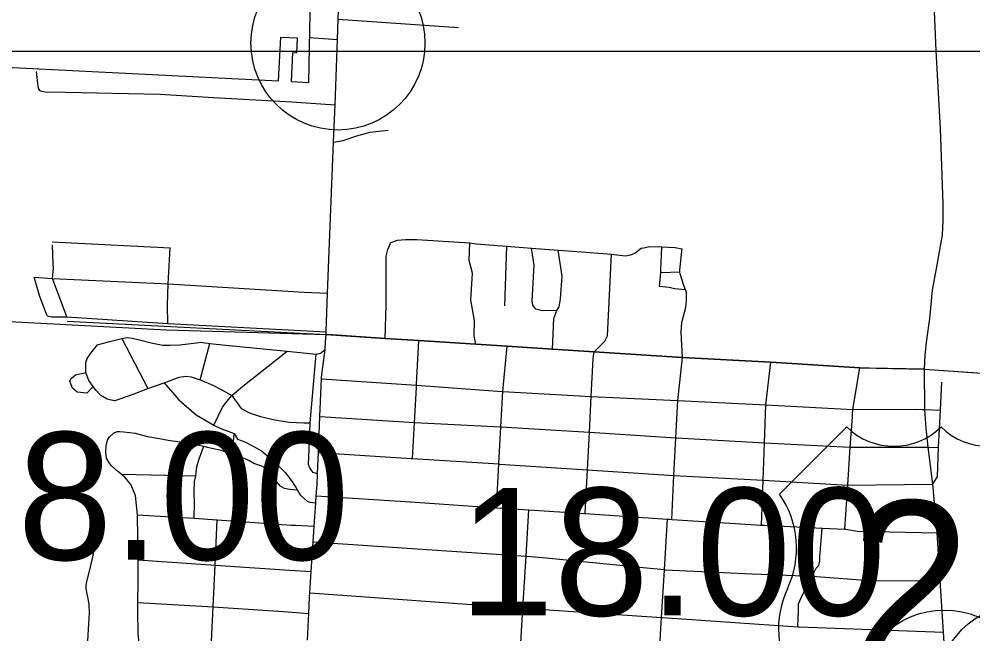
# Model space of a CAD drawing. Extents: x 1659811 to 1934326, y 644115 to 934867.
# Drawn here: x 1820440 to 1828662, y 749048 to 754351 of the extents above; entities that cross this region are included whole.
import ezdxf

# ---------------------------------------------------------------- set-up
doc = ezdxf.new("R2010")
doc.units = 0
for name, color, linetype in [('Default', 7, 'Continuous'), ('GM_X_City_Street', 7, 'Continuous'), ('GM_X_Corporation', 7, 'Continuous'), ('GM_X_Township', 7, 'Continuous'), ('GM_X_US_Route', 7, 'Continuous'), ('GM_X_US_Shield', 7, 'Continuous'), ('SH_Text', 7, 'Continuous')]:
    doc.layers.add(name, color=color, linetype=linetype)

msp = doc.modelspace()

# ---------------------------------------------------------------- linework, layer by layer
at = {"layer": 'Default'}
for centre in [(1823188.7, 754143.4), (1829097.9, 748555.3), (1828416.6, 748503.7)]:
    msp.add_circle(centre, 750, dxfattribs=at)
at = {"layer": 'GM_X_City_Street'}
for points in [[(1828245.2, 751332.1), (1828250.9, 751451.2), (1828264.1, 751583.1), (1828289.8, 751768.7), (1828312.4, 752011.4), (1828350.3, 752213.5), (1828400.9, 752489.7), (1828406.1, 752609.9), (1828405.5, 752758.3), (1828383.5, 753407.9), (1828345.7, 754077.8), (1828312.7, 754829.7), (1828297.7, 755150.7), (1828274.3, 755653.8), (1828268.5, 755728.8), (1828242.1, 756072.3)], [(1823191.3, 754350.4), (1824228.8, 754277.8)], [(1822943, 754192.5), (1823184.7, 754175.7)], [(1820586.8, 753899.5), (1820601.1, 753769.3), (1820607.2, 753749.2), (1820615.2, 753735.2), (1820633.2, 753729.3), (1820665.3, 753723.4), (1820837.4, 753719.9), (1821656.1, 753702.4), (1822114.5, 753675.8), (1822791.1, 753635.8), (1823163.5, 753610.8)], [(1823149.3, 753288.6), (1823234.4, 753304.8), (1823352.6, 753344.2), (1823414.7, 753362), (1823415.6, 753362.2)], [(1823415.6, 753362.2), (1823463, 753375.8), (1823620.6, 753391.5)], [(1823596.5, 751597), (1823604.7, 751884.3), (1823604.8, 752306.7), (1823619.5, 752363.2), (1823644.1, 752424.5), (1823702.9, 752444.2)], [(1823702.9, 752444.2), (1823771.1, 752450.7), (1823791.8, 752450.7)], [(1823791.8, 752450.7), (1823793, 752450.7), (1823867.5, 752450.7), (1824325.9, 752420.3)], [(1820724.4, 752428.4), (1821742.1, 752377.8)], [(1820734.3, 752236.9), (1820726.8, 752402.4)], [(1821721.4, 751726.2), (1821719.1, 751887.3), (1821726, 752066.9), (1821742.1, 752377.8)], [(1824375.7, 751546.8), (1824361.7, 751618), (1824365.1, 751752.3), (1824334.9, 751927), (1824347.3, 752159.5), (1824320.4, 752268), (1824325.9, 752420.3)], [(1824325.9, 752420.3), (1824379.9, 752411.8), (1824640.1, 752391.2), (1824855.7, 752375.1), (1825087.9, 752357.7), (1825250.3, 752345.6)], [(1824640.1, 752391.2), (1824624.2, 751876.7)], [(1825076.7, 751837.3), (1824951.7, 751835.9), (1824893.2, 751848.2), (1824867.4, 751882.1), (1824862, 751921.5), (1824879.7, 752227.3), (1824855.7, 752375.1)], [(1825038.6, 751504.1), (1825050.8, 751768), (1825076.7, 751837.3), (1825094.3, 751868.5), (1825107.9, 751937.8), (1825121.5, 752134.9), (1825087.9, 752357.7)], [(1825250.3, 752345.6), (1825545.8, 752323.5), (1825663.7, 752309.7), (1825713.8, 752317.3), (1825747.9, 752331), (1825802.4, 752374.6), (1825838.5, 752380.3), (1825874.6, 752390), (1825980.6, 752386.1), (1826094.7, 752382), (1826154.6, 752369.4)], [(1826185.3, 752015.6), (1826089.6, 752023.4), (1826043.5, 752035.3), (1825961.4, 752043), (1825971.1, 752165.2), (1825973, 752189.4), (1825976.7, 752313.8), (1825980.6, 752386.1)], [(1826066, 750035.3), (1826084.9, 750413.2), (1826101.1, 750740), (1826117.1, 751060.5), (1826159.6, 751431.9), (1826147.2, 751649.6), (1826154.1, 751733.8), (1826168.6, 751789.8), (1826187.4, 751865.8), (1826194, 751923.9), (1826192.8, 751996.1), (1826185.3, 752015.6), (1826171.3, 752052.4), (1826138.4, 752155), (1826136.7, 752170.5), (1826134.7, 752189.1), (1826145.8, 752291.3), (1826152.4, 752351.3), (1826154.6, 752369.4)], [(1825394.1, 751466), (1825396, 751481.1), (1825490, 751573.5), (1825500.2, 751595.4), (1825512.5, 751619.4), (1825545.8, 752323.5)], [(1820851, 751783.7), (1820729, 752113), (1820735.9, 752203.2), (1820734.3, 752236.9)], [(1820682.9, 751790.6), (1820653, 751866.6), (1820616.1, 751965.6), (1820570.1, 752124.5)], [(1820570.1, 752124.5), (1820729, 752113), (1821726, 752066.9), (1822895.9, 751996.4), (1823099.1, 751987.9)], [(1825971.1, 752165.2), (1826136.7, 752170.5)], [(1820682.9, 751790.6), (1820722, 751781.4), (1820851, 751783.7), (1821721.4, 751726.2), (1823085.9, 751652.1)], [(1820855.1, 751745.4), (1823087.4, 751629.8)], [(1822926.5, 748992.8), (1822937.4, 749225.2), (1822944.1, 749367.6), (1822946.3, 749401.3), (1822958.4, 749585.4), (1822975.4, 749842.6), (1822984.2, 749976.7), (1822997.5, 750178.6), (1823001.6, 750239.7), (1823007.9, 750335.4), (1823011.9, 750429.5), (1823019.7, 750612.3), (1823033, 750922.7), (1823046.9, 751249.4), (1823047.5, 751261.3), (1823077, 751502.1), (1823082.2, 751566), (1823087.4, 751629.8)], [(1821260.8, 751059.4), (1821199.2, 751072.5), (1821145, 751104.2), (1821100.2, 751150.9), (1821079.7, 751180.8), (1821040.5, 751234.9), (1821014.3, 751304), (1821015.3, 751389), (1821025.5, 751423.6), (1821058.2, 751469.3), (1821115.2, 751542.1)], [(1821115.2, 751542.1), (1821156.2, 751552.4), (1821222.5, 751569.2), (1821326.1, 751597.2), (1821370, 751603.7), (1821413.9, 751598.2), (1821478.2, 751584), (1821579.2, 751559.8), (1821678.5, 751537.4), (1821742.4, 751538.3), (1821824.4, 751542.6), (1821967.8, 751559.8), (1822006.7, 751563.3), (1822040.3, 751559), (1822070.7, 751554.2)], [(1821326.1, 751597.2), (1821550.2, 751164)], [(1822002.1, 751238.7), (1822084.3, 751552.1)], [(1822070.7, 751554.2), (1822084.3, 751552.1), (1822223.4, 751538.3)], [(1822223.4, 751538.3), (1822750.5, 751485.9), (1822999.8, 751462.1), (1823038.4, 751469.6), (1823077, 751502.1)], [(1823866.4, 751203), (1823886.7, 751578.3)], [(1824554.6, 750134.5), (1824575.5, 750513.5), (1824593.1, 750833.9), (1824609.9, 751138.3), (1824647.7, 751529.3)], [(1822118.7, 750848), (1822192.6, 751003.4), (1822230, 751053.8), (1822274.8, 751104.2), (1822368.1, 751184.6), (1822750.5, 751485.9)], [(1823011.9, 750429.5), (1822974.7, 750439.8), (1822957, 750462), (1822943.2, 750486.2), (1822935.4, 750508.3), (1822943.5, 750708.8), (1822950, 750867.1), (1822999.8, 751462.1)], [(1825320.8, 750087), (1825339.8, 750462), (1825356.3, 750786.9), (1825371.9, 751095.4), (1825388.3, 751420), (1825394.1, 751466)], [(1826838.9, 749986.7), (1826853.4, 750374.1), (1826865.5, 750696.6), (1826877.8, 751023.3), (1826920.5, 751391.6)], [(1821079.7, 751180.8), (1821023.7, 751124.8), (1820939.6, 751132.3), (1820900.4, 751167.7), (1820876.1, 751227.5), (1820885.1, 751248.8), (1820924.7, 751281.6), (1821014.3, 751304)], [(1827624.5, 750947.3), (1827627.1, 750984.5), (1827686.9, 751341.7)], [(1828245.2, 751332.1), (1828858.9, 751289.1)], [(1821260.8, 751059.4), (1821432.6, 751117.3), (1821550.2, 751164), (1821691, 751212.4), (1821821, 751261.1), (1821875.2, 751272.3), (1821923.7, 751264.8), (1821966.7, 751249.9), (1822002.1, 751238.7), (1822014.2, 751233.6)], [(1821691, 751212.4), (1821817.3, 751066.9), (1821966.7, 750936.2), (1822118.7, 750848), (1822177.7, 750820.4), (1822293.4, 750775.6), (1822323.3, 750728.5), (1822387.1, 750703.9), (1822452.8, 750671.2), (1822530.4, 750626.4), (1822587.9, 750577.7), (1822637.4, 750529.1), (1822679.1, 750494.7), (1822734.6, 750440), (1822774.1, 750389.5), (1822799.7, 750351.2), (1822829.3, 750306.8), (1822837.8, 750291.9), (1822862.7, 750248.4), (1822898.4, 750216), (1822922.2, 750193.7), (1822946.1, 750185.4), (1822997.5, 750178.6)], [(1822014.2, 751233.6), (1822108.6, 751193.9), (1822187, 751152.8), (1822274.8, 751104.2), (1822354, 750990.9), (1822425.7, 750954.1), (1822521.4, 750923.2), (1822645.2, 750894), (1822767.1, 750874.8), (1822893.1, 750867.6), (1822950, 750867.1)], [(1823046.9, 751249.4), (1823865.9, 751193.7), (1824604.9, 751138.6), (1824609.9, 751138.3), (1825371.9, 751095.4), (1826117.1, 751060.5), (1826877.8, 751023.3), (1827627.1, 750984.5), (1827629.3, 750984.3), (1828170.5, 750986.8), (1828225.6, 750984.8)], [(1823830.5, 750559.7), (1823847.9, 750870.9), (1823864.8, 751172.7), (1823865.9, 751193.7), (1823866.4, 751203)], [(1828316, 750339.3), (1828355.7, 750405.8), (1828364.4, 750655.7), (1828382.8, 750977), (1828394.6, 751219)], [(1828225.6, 750984.8), (1828247.7, 750984), (1828382.8, 750977)], [(1823033, 750922.7), (1823847.9, 750870.9), (1824593.1, 750833.9), (1824593.8, 750833.9), (1825356.3, 750786.9), (1825359.8, 750786.7), (1826101.1, 750740), (1826105.8, 750739.7), (1826865.5, 750696.6), (1827605, 750659.9), (1827607.9, 750659.7), (1828277.7, 750659.9), (1828364.4, 750655.7)], [(1827556.8, 749950.8), (1827582.6, 750331.2), (1827605, 750659.9), (1827622.7, 750920.5), (1827624.5, 750947.3)], [(1821476.1, 748972), (1821465.5, 749048.3), (1821463.5, 749244.8), (1821464.3, 749319), (1821466.2, 749503.5), (1821464.9, 749685.8), (1821462, 750074.9), (1821443.7, 750241.4), (1821402.7, 750336.1), (1821351.3, 750400.7), (1821320.3, 750425.5), (1821287.8, 750451.4), (1821234.3, 750500), (1821212.5, 750528.3), (1821192.9, 750562.6), (1821187.4, 750612.7), (1821190, 750670.8), (1821202.5, 750718.9), (1821218.8, 750748.8), (1821253.1, 750780.6), (1821285.3, 750794.3)], [(1821285.3, 750794.3), (1821309.3, 750794), (1821343.3, 750789.7), (1821439.2, 750778.8), (1821547, 750751.7), (1821601, 750743.2), (1821724.8, 750720.1), (1821864.7, 750698.7), (1821978.6, 750679.6), (1822031.7, 750666.1), (1822060.4, 750658.8), (1822170.2, 750635.7), (1822268, 750602.7), (1822280.7, 750598.6), (1822331.8, 750582.1), (1822421.5, 750545.2), (1822469.2, 750518.7), (1822539, 750494), (1822584.6, 750451.5), (1822622.1, 750403), (1822657.7, 750360.5), (1822685.4, 750328.2), (1822725.2, 750305.8), (1822773.1, 750295.3), (1822837.8, 750291.9)], [(1822280.7, 750598.6), (1822293.4, 750775.6)], [(1821947.9, 750045.5), (1821951.3, 750168.6), (1821948.3, 750268.9), (1821951.3, 750361.1), (1821964.1, 750411.4), (1821972.6, 750489.2), (1821991.3, 750559.2), (1822031.7, 750666.1)], [(1823019.7, 750612.3), (1823820.5, 750560.3), (1823830.5, 750559.7), (1824575.5, 750513.5), (1824580.5, 750513.2), (1825339.8, 750462), (1826084.9, 750413.2), (1826853.4, 750374.1), (1827582.6, 750331.2), (1827584.5, 750331.1), (1828316, 750339.3)], [(1821320.3, 750425.5), (1821964.1, 750411.4)], [(1823001.6, 750239.7), (1823814.7, 750187.4), (1824554.6, 750134.5), (1824834.7, 750118), (1825316.6, 750087.3), (1825320.8, 750087), (1826028.7, 750037.8), (1826046.5, 750036.5), (1826066, 750035.3), (1826792.2, 749989.5), (1826828.5, 749987.2), (1826838.9, 749986.7), (1826867.7, 749985.2)], [(1821462, 750074.9), (1821947.9, 750045.5), (1822147.9, 750030.5), (1822786.8, 749986.6), (1822826.6, 749984.6)], [(1824697.7, 747861.4), (1824718, 748196.3), (1824738.8, 748538.9), (1824759, 748871.1), (1824783.2, 749269.8), (1824810.5, 749719.5), (1824834.7, 750118)], [(1822094.6, 748923.9), (1822111.8, 749281), (1822129.2, 749641.1), (1822147.9, 750030.5)], [(1822826.6, 749984.6), (1822826.7, 749984.6), (1822984.2, 749976.7)], [(1825769.1, 748166.3), (1825807.6, 748204.3), (1825842, 748240), (1825876.4, 748279.8), (1825906.8, 748311.6), (1825919, 748335.6), (1825931.9, 748421.7), (1825953.2, 748788.5), (1825953.8, 748798.3), (1825977.4, 749189.1), (1826002, 749597.8), (1826002.3, 749602.4), (1826028.7, 750037.8)], [(1826867.7, 749985.2), (1827363, 749960.5), (1827556.8, 749950.8), (1827566.6, 749950.3), (1827668.5, 749935.3), (1828355.3, 749919.8)], [(1827276.8, 749546.1), (1827284.4, 749560), (1827294.1, 749579.5), (1827311, 749613.8), (1827333.3, 749641.7), (1827341.6, 749675.7), (1827342, 749709.8), (1827363, 749960.5)], [(1822975.4, 749842.6), (1824810.5, 749719.5), (1824816.5, 749719.1), (1824984.4, 749703.5), (1825820.1, 749621.6), (1826002.3, 749602.4), (1826008, 749601.8), (1826758.2, 749566.8), (1827276.8, 749546.1), (1827808.2, 749505), (1828380, 749508)], [(1821032.1, 748988), (1821039.8, 749137.3), (1821047.6, 749229.5), (1821043.4, 749299.7), (1821035.2, 749353.8), (1821025.1, 749405.9), (1821017, 749442), (1821016.9, 749464), (1821026.8, 749512.2), (1821054.6, 749622.5), (1821076.3, 749712.9), (1821088.2, 749769)], [(1821464.9, 749685.8), (1822129.2, 749641.1), (1822772.1, 749597.9), (1822958.4, 749585.4)], [(1827153.4, 749109.1), (1827159, 749240.3), (1827157.8, 749308.5), (1827182.3, 749358.4), (1827225.2, 749448.2), (1827255.9, 749508.1), (1827276.8, 749546.1)], [(1822946.3, 749401.3), (1824783.2, 749269.8), (1824794.1, 749269), (1825977.4, 749189.1), (1825985, 749188.5), (1827153.4, 749109.1), (1827163.7, 749108.4), (1828409.6, 749063.4)], [(1821464.3, 749319), (1822111.8, 749281), (1822760.3, 749237.2), (1822937.4, 749225.2)]]:
    msp.add_lwpolyline(points, dxfattribs=at)
at = {"layer": 'GM_X_Corporation'}
msp.add_lwpolyline([(1819290, 753989.4), (1822675.9, 753818.4), (1822695.7, 754195), (1822837, 754187.8), (1822830.2, 754058), (1822797.7, 754059.6), (1822784.7, 753812.9), (1822938.9, 753805.1), (1822951.2, 754556.1)], dxfattribs=at)
at = {"layer": 'GM_X_Township'}
msp.add_lwpolyline([(1820302.9, 751744.8), (1821709.5, 751671.4), (1823087.4, 751629.8), (1823596.5, 751597), (1823886.7, 751578.3), (1824375.7, 751546.8), (1824647.7, 751529.3), (1825038.6, 751504.1), (1825396, 751481.1), (1826159.6, 751431.9), (1826920.5, 751391.6), (1827686.9, 751341.7), (1828245.2, 751332.1), (1828868.4, 751288.4)], dxfattribs=at)
at = {"layer": 'GM_X_US_Route'}
for points in [[(1823137.7, 751626.6), (1823087.4, 751629.8), (1823085.9, 751652.1), (1823099.1, 751987.9), (1823149.3, 753288.6), (1823158.8, 753484.2), (1823163.5, 753610.8), (1823184.7, 754175.7), (1823191.3, 754350.4), (1823207.3, 754779.2), (1823219.3, 755098.3), (1823223.8, 755218.7), (1823230.9, 755407.4), (1823231.6, 755427.3), (1823241.1, 755589.8), (1823263.5, 755971.7), (1823263.7, 755974.7)], [(1827768.3, 751340.3), (1827686.9, 751341.7), (1826920.5, 751391.6), (1826159.6, 751431.9), (1825396, 751481.1), (1825038.6, 751504.1), (1824647.7, 751529.3), (1824375.7, 751546.8), (1823886.7, 751578.3), (1823596.5, 751597), (1823137.7, 751626.6)], [(1828245.2, 751332.1), (1827768.3, 751340.3)], [(1828543.5, 746576.5), (1828527.4, 746859.3), (1828509.6, 747172.9), (1828491.3, 747494.6), (1828490.8, 747503.2), (1828469.8, 747770), (1828435.7, 748204.1), (1828434.8, 748215.7), (1828433.6, 748659.6), (1828409.6, 749063.4), (1828380, 749508), (1828355.3, 749919.8), (1828316, 750339.3), (1828277.7, 750659.9), (1828259.6, 750821.1), (1828247.7, 750984), (1828245.2, 751332.1)]]:
    msp.add_lwpolyline(points, dxfattribs=at)
at = {"layer": 'GM_X_US_Shield'}
msp.add_line((1827575.2, 750832.8), (1826995.1, 750252.7), dxfattribs=at)
for centre, radius, start, end in [((1827981.2, 751247), 580.1, 225.573, 314.427), ((1828793.3, 751247), 580.1, 225.573, 314.427), ((1826329.8, 749786.9), 812.1, 334.54712, 35.00093), ((1827798.1, 749092.5), 812.1, 154.83192, 270.63826)]:
    msp.add_arc(centre, radius, start, end, dxfattribs=at)
at = {"layer": 'SH_Text'}
msp.add_lwpolyline([(1741462.1, 842026.1), (1846072.7, 842026.1), (1846072.7, 754070.2), (1741462.1, 754070.2)], close=True, dxfattribs=at)

# ---------------------------------------------------------------- texts
at = {"layer": 'Default'}
for s, p in [('8.00', (1820426.1, 749687.1)), ('18.00', (1824231.8, 749206.7))]:
    msp.add_text(s, height=1100, dxfattribs=at).set_placement(p)
at = {"layer": 'GM_X_US_Shield'}
msp.add_text('23', height=1392.19, dxfattribs=at).set_placement((1827612.4, 748802.5))

doc.saveas('drawing.dxf')
